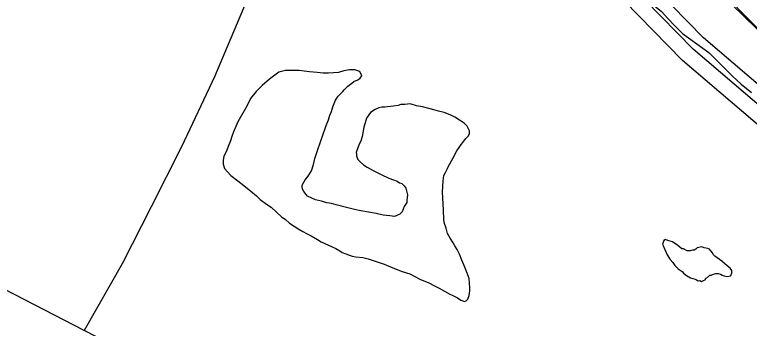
# Model space of a CAD drawing. Extents: x 2206922 to 2357709, y 510027 to 673830.
# Drawn here: x 2304412 to 2306327, y 573478 to 574297 of the extents above; entities that cross this region are included whole.
import ezdxf

# ---------------------------------------------------------------- set-up
doc = ezdxf.new("R2010")
doc.units = 0
for name, color, linetype in [('Exist Boundary Land Use Reservation Military US Department of Defense', 7, 'Continuous'), ('Exist Hydrographic Buffer Line', 7, 'Continuous'), ('Exist Hydrographic Misc Water Feature', 7, 'Continuous'), ('Exist Hydrographic River Shore', 7, 'Continuous'), ('Exist Road Non-System Type 51', 7, 'Continuous'), ('Exist Road Primary NC Attributed', 7, 'Continuous')]:
    doc.layers.add(name, color=color, linetype=linetype)

msp = doc.modelspace()

# ---------------------------------------------------------------- linework, layer by layer
at = {"layer": 'Exist Boundary Land Use Reservation Military US Department of Defense'}
msp.add_lwpolyline([(2304908.4, 575801.8), (2305032.3, 575666.3), (2305769.9, 574850.7), (2306656, 573948.8), (2306901.3, 573788.3)], dxfattribs=at)
at = {"layer": 'Exist Hydrographic Buffer Line'}
for points in [[(2307829.6, 572652.2), (2307342.6, 573143.5), (2306887.4, 573566), (2306818.1, 573617.1), (2306459.1, 573968.1), (2306180.6, 574206.8), (2305802.9, 574593.9), (2305700.4, 574650.5), (2305686.8, 574691.9), (2305256.8, 575202.8), (2305037.8, 575466.2), (2304918.7, 575590.8), (2304581.4, 575980.1), (2304050.1, 576582.4), (2303274.6, 577333.7), (2302654.1, 577998.3), (2302595.7, 578079.2), (2302513.2, 578191.5), (2302174.9, 578860.6), (2301990.8, 579065.7), (2301618, 579231.6), (2300673.5, 579390.2), (2299998.5, 579350.7)], [(2302414.8, 578475.1), (2302495.8, 578405.9), (2302643, 578155.7), (2303698.4, 577080.5), (2303874.6, 576891.6), (2304123.1, 576664), (2304398.1, 576427.4), (2304670.6, 576127.7), (2304759.6, 576001), (2304921.2, 575777), (2305330.7, 575318.6), (2305624.7, 574964.2), (2307789, 572854.3)], [(2307876.2, 572691.5), (2307370.9, 573171.7), (2306914.7, 573595.4), (2306843.9, 573647.8), (2306487.1, 573996.7), (2306207.9, 574236.1), (2305831.4, 574621.8), (2305735.6, 574677.1), (2305717.4, 574717.7), (2305287.4, 575228.5), (2305068.6, 575491.8), (2304948.4, 575617.8), (2304611.5, 576006.3), (2304080, 576608.9), (2303303.1, 577361.7), (2302685.1, 578023.8), (2302627.9, 578102.6), (2302547.5, 578212.4), (2302414.8, 578475.1)]]:
    msp.add_lwpolyline(points, dxfattribs=at)
at = {"layer": 'Exist Hydrographic Misc Water Feature'}
for points in [[(2305811.3, 574587.9), (2305827.7, 574572), (2305863.6, 574542.7), (2305888.2, 574516.7), (2305910.1, 574493.1), (2305928.6, 574475.3), (2305946.8, 574457.6), (2305966.9, 574435.9), (2305985, 574414.1), (2306003.4, 574392.3), (2306015.7, 574378.3), (2306033.6, 574360.6), (2306050, 574344.7), (2306068.2, 574329), (2306084, 574316.8), (2306098.2, 574305), (2306114.4, 574287.2), (2306132.8, 574267.7), (2306152.9, 574247.7), (2306221.2, 574198.5), (2306283.7, 574135.1), (2306306.1, 574115.5), (2306332.5, 574093.7)], [(2305100.6, 574146.6), (2305076.8, 574128.3), (2305057.1, 574112.2), (2305041.3, 574095.9), (2305027.2, 574077.8), (2305017.5, 574057.7)], [(2305443.2, 574064.2), (2305429.3, 574062.2), (2305419, 574062.2), (2305411.4, 574060.1), (2305399.1, 574057.8), (2305377.4, 574055.4), (2305369.4, 574055.4), (2305361.4, 574053.4), (2305351.4, 574049.2), (2305339.9, 574041.2), (2305329.4, 574027), (2305326.1, 574014.9), (2305322, 574003), (2305317.9, 573978.8), (2305314.2, 573966.8), (2305310.4, 573958.9), (2305306.7, 573948.9), (2305302.6, 573936.9), (2305302.8, 573932.9), (2305303, 573928.8), (2305306.7, 573918.9), (2305313, 573913), (2305321, 573904.9), (2305331.1, 573899), (2305345, 573891.2), (2305357.3, 573885.3), (2305367.4, 573879.3), (2305387.4, 573869.8), (2305399.5, 573866), (2305409.4, 573862), (2305415.1, 573857.9), (2305421.3, 573856.2), (2305427.4, 573850.4), (2305431.5, 573844.1), (2305435.6, 573830.1), (2305435.8, 573826.4), (2305434, 573812.1), (2305434.2, 573806.4), (2305427.8, 573796.4), (2305422.1, 573782.3), (2305416.4, 573776.2), (2305402.2, 573769.9), (2305390.3, 573772.1), (2305372.3, 573773.6), (2305354.6, 573777.5), (2305314.7, 573785.1), (2305298.3, 573788.7), (2305280.2, 573792.7), (2305250.1, 573800.5), (2305238.4, 573804.3), (2305225.9, 573806.1), (2305212.1, 573809.9), (2305204.3, 573811.8), (2305196.1, 573813.9), (2305186.3, 573817.8), (2305175.6, 573823.4), (2305172.1, 573827.6), (2305165.8, 573835.5), (2305162.1, 573841.3), (2305161.9, 573847.4), (2305161.7, 573851.5), (2305165.6, 573859.4), (2305169.1, 573865.4), (2305177.1, 573875.5), (2305185.5, 573889.7), (2305191, 573905.5), (2305194.9, 573921.5), (2305200.6, 573939.7), (2305210.3, 573967.8), (2305214.4, 573979.8), (2305223.8, 574008), (2305230, 574022.1), (2305233.7, 574034.1), (2305237.6, 574044.1), (2305241.7, 574056), (2305248.8, 574074), (2305255.2, 574084.4), (2305261.3, 574090.4), (2305267.1, 574096.4), (2305270.6, 574100.3), (2305280.8, 574110.5), (2305290.7, 574118.4), (2305296.4, 574122.8), (2305306.5, 574126.9), (2305312.6, 574130.9), (2305316.7, 574136.8), (2305312.2, 574148.8), (2305298.5, 574152.5), (2305284.5, 574152.5), (2305270.4, 574150.2), (2305256.6, 574146.2), (2305230.4, 574144.1), (2305216.2, 574143.8), (2305200.4, 574145.7), (2305180.3, 574147.6), (2305166.6, 574149.2), (2305154.1, 574151.1), (2305142.2, 574150.9), (2305118.4, 574150.8), (2305100.6, 574146.6)], [(2305017.5, 574057.7), (2304993.7, 574017.5), (2304988.4, 574005.3), (2304982.3, 573991.3), (2304978.4, 573979.2), (2304974.7, 573967.2), (2304968.5, 573953.1), (2304964.8, 573943.2), (2304957, 573926.9), (2304955.4, 573917), (2304955.4, 573906.9), (2304959.5, 573895.3), (2304975.5, 573877.5), (2304993.5, 573863.4), (2305014, 573847.8), (2305027.8, 573836), (2305042.3, 573824.1), (2305052.2, 573814.1), (2305068.4, 573802.3), (2305080.3, 573794.4), (2305108.8, 573768.6), (2305116.8, 573763), (2305128.7, 573753.1), (2305141, 573745.1), (2305152.9, 573737.3), (2305162.9, 573731.3), (2305173, 573725.7), (2305185.3, 573719.8), (2305201.1, 573709.7), (2305211.1, 573704.2), (2305249.2, 573686.2), (2305259.5, 573680.7), (2305265.6, 573676.5), (2305275.5, 573672.6), (2305291.5, 573666.9), (2305301.5, 573665), (2305319.4, 573663.1), (2305333.7, 573659.3), (2305375.6, 573645.7), (2305397.7, 573635.9), (2305422.1, 573626.2), (2305442.4, 573620.3), (2305468.2, 573606.6), (2305492, 573597), (2305506.4, 573589.1), (2305518.7, 573583.2), (2305532.2, 573575.5), (2305546.6, 573567.6), (2305554.6, 573563.6), (2305566.7, 573557.7), (2305574.7, 573552.1), (2305580.6, 573550), (2305584.7, 573548.2), (2305588.8, 573550), (2305592.9, 573554.2), (2305596.6, 573564.2), (2305598.7, 573576), (2305598.2, 573584.2), (2305598, 573596), (2305596.4, 573608), (2305591.9, 573622.1), (2305585.5, 573638), (2305577.5, 573655.9), (2305571.2, 573671.9), (2305565.4, 573683.6), (2305559.1, 573693.5), (2305555.4, 573701.8), (2305547.2, 573713.6), (2305540.6, 573725.5), (2305536.5, 573739.5), (2305532.6, 573751.5), (2305530.4, 573761.5), (2305530, 573787.1), (2305527.5, 573833.3), (2305529.1, 573863.5), (2305531, 573877.4), (2305534.9, 573885.3), (2305539.2, 573893.2), (2305542.7, 573901.6), (2305554.6, 573921.7), (2305564.2, 573941.8), (2305570.4, 573949.8), (2305576.3, 573957.7), (2305580.2, 573963.6), (2305588.4, 573973.8), (2305593.9, 573979.8), (2305598, 573985.7), (2305597.6, 573993.9), (2305591.9, 574005.7), (2305583.5, 574013.9), (2305571.6, 574021.7), (2305559.7, 574029.6), (2305547.6, 574035.5), (2305531.6, 574041.2), (2305517.2, 574044.9), (2305505.1, 574048.8), (2305495.3, 574050.7), (2305475.4, 574056.5), (2305459.6, 574058.5), (2305443.2, 574064.2)], [(2306151.9, 573626.2), (2306155.6, 573622.4), (2306163.4, 573616.3), (2306173.4, 573610.3), (2306185.5, 573606.5), (2306189.4, 573604.7), (2306193.7, 573602.4), (2306197.6, 573602.7), (2306202.1, 573600.8), (2306207.9, 573602.8), (2306211.6, 573604.6), (2306213.6, 573608.8), (2306219.3, 573612.8), (2306223.9, 573617), (2306227.5, 573616.8), (2306233.5, 573619.2), (2306239.9, 573621.1), (2306245.8, 573621), (2306251.5, 573619.3), (2306255.8, 573617.4), (2306261.4, 573615.4), (2306267.9, 573613.2), (2306277.6, 573615.4), (2306281.7, 573621.7), (2306281.7, 573629.4), (2306277.4, 573635.3), (2306269.6, 573641.3), (2306255.4, 573653.2), (2306237.2, 573666.8), (2306232.9, 573671.2), (2306231, 573675.1), (2306222.8, 573684.8), (2306218.9, 573686.7), (2306208.9, 573688.6), (2306202.9, 573690.7), (2306190.6, 573688.5), (2306187.2, 573684.6), (2306182.8, 573682.4), (2306179.2, 573682.5), (2306172.8, 573680.2), (2306164.6, 573680.2), (2306155, 573686.1), (2306150.7, 573686), (2306140.6, 573694), (2306126.5, 573703.8), (2306114.4, 573707.6), (2306108.8, 573709.7), (2306104.5, 573707.5), (2306100.8, 573697.5), (2306113.1, 573669.7), (2306120.9, 573657.6), (2306127.3, 573649.8), (2306133.2, 573642), (2306141.2, 573633.9), (2306151.9, 573626.2)]]:
    msp.add_lwpolyline(points, dxfattribs=at)
at = {"layer": 'Exist Hydrographic River Shore'}
msp.add_lwpolyline([(2309003.2, 571980.8), (2308958.2, 571977.5), (2308683.3, 572032), (2308366.2, 572143.9), (2308265.2, 572212), (2307802.1, 572623.2), (2307314.1, 573115.4), (2306860.1, 573536.8), (2306792.1, 573586.6), (2306431.2, 573939.4), (2306153.1, 574177.6), (2305774.2, 574565.9), (2305665.1, 574624)], dxfattribs=at)
at = {"layer": 'Exist Road Non-System Type 51'}
msp.add_lwpolyline([(2305111.4, 574806.4), (2305107.7, 574776.4), (2305108.6, 574694.3), (2305103.6, 574604.3), (2305066.9, 574472), (2305008.7, 574313.5), (2304932.7, 574134.8), (2304846.7, 573952.1), (2304768.4, 573794.9), (2304693.7, 573647.9), (2304593, 573472.8)], dxfattribs=at)
at = {"layer": 'Exist Road Primary NC Attributed'}
msp.add_lwpolyline([(2308561.8, 570519.5), (2308463.4, 570607.6), (2308398.6, 570680.2), (2308292.5, 570820), (2308179.9, 570972.9), (2308050.4, 571167.2), (2307884.7, 571418.5), (2307786.3, 571553.2), (2307594.3, 571804.7), (2307545.8, 571854.5), (2307500, 571902.7), (2307449.4, 571943.7), (2307360.2, 572013.6), (2307240.4, 572093.5), (2307106.6, 572173.3), (2306933.8, 572265.4), (2306089.9, 572703.4), (2304593, 573472.8), (2303939.8, 573810.4), (2303527.6, 574023.9), (2303094.8, 574247.9), (2302942.2, 574331.5), (2302887.5, 574360.5)], dxfattribs=at)

doc.saveas('drawing.dxf')
